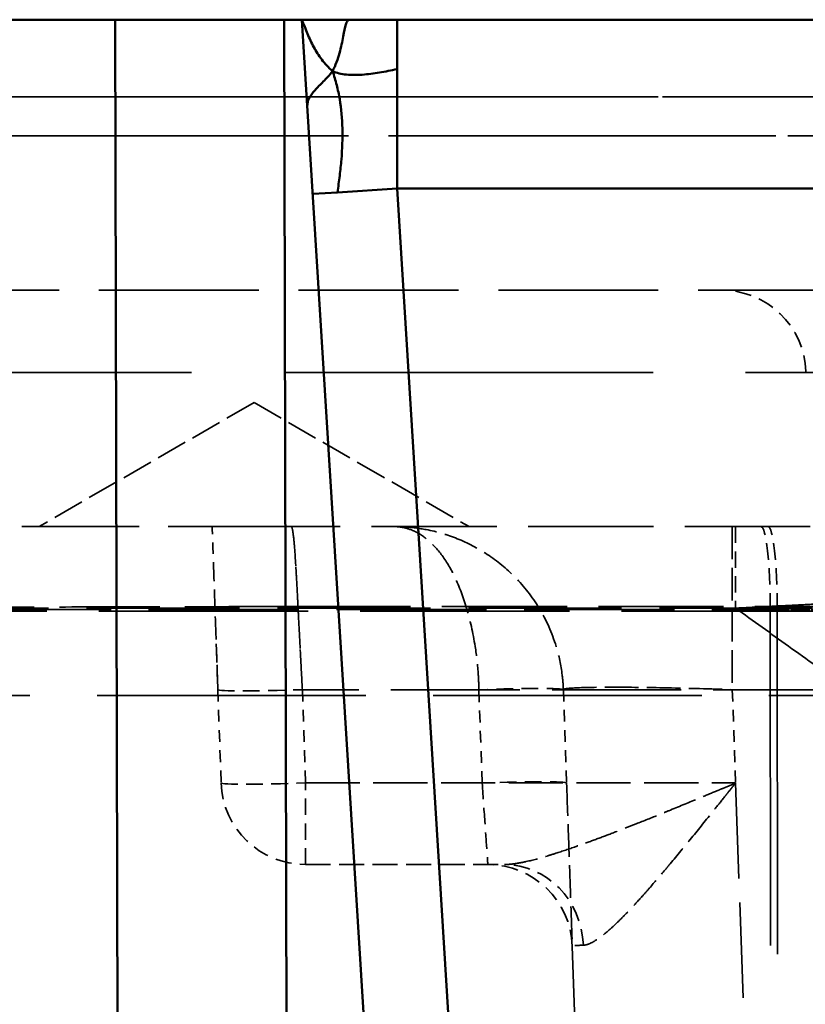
# Model space of a CAD drawing. Header units: millimetres. Extents: x 3367 to 6255, y 2001 to 4216.
# Tile 117 of 656: x 3662 to 3671, y 2698 to 2710. Entities that reach past the tile are written whole.
import ezdxf

# ---------------------------------------------------------------- set-up
doc = ezdxf.new("R2010")
doc.units = ezdxf.units.MM
doc.linetypes.add('DASHED', pattern=[0.2067, 0.1654, -0.0413])
for name, color, linetype, lineweight in [('Sichtbare Kanten(DIN)', 7, 'Continuous', 50), ('Sichtbare tangentiale Kanten(DIN)', 7, 'Continuous', 50), ('Verdeckte Kanten(DIN)', 7, 'DASHED', 35), ('Verdeckte tangentiale Kanten(DIN)', 7, 'DASHED', 35)]:
    doc.layers.add(name, color=color, linetype=linetype, lineweight=lineweight)

msp = doc.modelspace()

# ---------------------------------------------------------------- linework, layer by layer
at = {"layer": 'Sichtbare Kanten(DIN)'}
for p, q in [((3662.95404, 2709.68855), (3657.95403, 2709.68855)), ((3664.33356, 2101.684), (3662.95404, 2709.68855)), ((3662.95404, 2709.68855), (3664.95404, 2709.68855)), ((3664.95405, 2709.68855), (3665.16389, 2709.68855)), ((3665.72675, 2709.68855), (3665.16389, 2709.68855)), ((3665.16389, 2709.68855), (3666.60675, 2686.37963)), ((3666.28961, 2709.68855), (3665.72675, 2709.68855)), ((3676.90479, 2709.68855), (3666.28961, 2709.68855))]:
    msp.add_line(p, q, dxfattribs=at)
for points, knots in [([(3665.41699, 2708.95646), (3665.43475, 2708.97473), (3665.45283, 2708.99372), (3665.47119, 2709.01406), (3665.48938, 2709.0342), (3665.50785, 2709.05569), (3665.52595, 2709.07849)], [0.748753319, 0.748753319, 0.748753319, 0.748753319, 0.875005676, 0.875005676, 0.875005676, 1, 1, 1, 1]), ([(3665.2277, 2708.65766), (3665.22657, 2708.6759), (3665.22812, 2708.69356), (3665.23196, 2708.71051), (3665.23583, 2708.72754), (3665.24201, 2708.74386), (3665.2501, 2708.75984), (3665.26637, 2708.79197), (3665.29025, 2708.82272), (3665.31912, 2708.85484), (3665.34794, 2708.8869), (3665.38183, 2708.92028), (3665.41699, 2708.95646)], [0, 0, 0, 0, 0.123917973, 0.123917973, 0.123917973, 0.248422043, 0.248422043, 0.248422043, 0.498830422, 0.498830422, 0.498830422, 0.748753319, 0.748753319, 0.748753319, 0.748753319])]:
    msp.add_open_spline(points, degree=3, knots=knots, dxfattribs=at)
at = {"layer": 'Sichtbare tangentiale Kanten(DIN)'}
for p, q in [((3666.33356, 2101.68855), (3664.95405, 2709.68855)), ((3666.28961, 2709.10277), (3666.28961, 2709.68855)), ((3666.28961, 2707.68855), (3666.28961, 2709.10277)), ((3665.58385, 2707.64486), (3666.28961, 2707.68855)), ((3666.28961, 2707.68855), (3676.90479, 2707.68855)), ((3667.28004, 2691.68855), (3666.28961, 2707.68855)), ((3665.58385, 2707.64486), (3665.29152, 2707.62677))]:
    msp.add_line(p, q, dxfattribs=at)
for points, knots in [([(3665.16389, 2709.68855), (3665.17484, 2709.66003), (3665.18582, 2709.63144), (3665.19678, 2709.60354), (3665.20781, 2709.57547), (3665.21882, 2709.5481), (3665.23015, 2709.52119), (3665.25295, 2709.46705), (3665.27701, 2709.41476), (3665.30443, 2709.36414), (3665.33189, 2709.31344), (3665.3627, 2709.26441), (3665.39896, 2709.21678), (3665.41701, 2709.19307), (3665.43642, 2709.16972), (3665.45763, 2709.14654), (3665.4787, 2709.12353), (3665.50155, 2709.10068), (3665.52595, 2709.07849)], [0, 0, 0, 0, 0.1238382, 0.1238382, 0.1238382, 0.24851274, 0.24851274, 0.24851274, 0.4994172, 0.4994172, 0.4994172, 0.75071203, 0.75071203, 0.75071203, 0.87579102, 0.87579102, 0.87579102, 1, 1, 1, 1]), ([(3665.52595, 2709.07849), (3665.54419, 2709.11368), (3665.55991, 2709.14985), (3665.57341, 2709.18563), (3665.58707, 2709.22182), (3665.59846, 2709.25764), (3665.60827, 2709.29273), (3665.62793, 2709.36299), (3665.64131, 2709.43032), (3665.6526, 2709.48922), (3665.66374, 2709.54734), (3665.67276, 2709.59739), (3665.68381, 2709.63287), (3665.68927, 2709.65042), (3665.69523, 2709.66436), (3665.70226, 2709.6739), (3665.70928, 2709.68343), (3665.71736, 2709.68855), (3665.72675, 2709.68855)], [0, 0, 0, 0, 0.12483572, 0.12483572, 0.12483572, 0.25108796, 0.25108796, 0.25108796, 0.50391074, 0.50391074, 0.50391074, 0.75333977, 0.75333977, 0.75333977, 0.87670225, 0.87670225, 0.87670225, 1, 1, 1, 1]), ([(3665.52595, 2709.07849), (3665.55072, 2709.06807), (3665.57694, 2709.05962), (3665.60481, 2709.05298), (3665.63206, 2709.0465), (3665.66087, 2709.04176), (3665.69042, 2709.03869), (3665.75056, 2709.03244), (3665.81377, 2709.033), (3665.87789, 2709.0376), (3665.94418, 2709.04237), (3666.01154, 2709.05153), (3666.0803, 2709.06304), (3666.11487, 2709.06882), (3666.1498, 2709.0752), (3666.1846, 2709.08188), (3666.21932, 2709.08854), (3666.25388, 2709.09549), (3666.28961, 2709.10277)], [0, 0, 0, 0, 0.1236117, 0.1236117, 0.1236117, 0.24450082, 0.24450082, 0.24450082, 0.49044727, 0.49044727, 0.49044727, 0.74467205, 0.74467205, 0.74467205, 0.87246478, 0.87246478, 0.87246478, 1, 1, 1, 1]), ([(3665.52595, 2709.07849), (3665.54478, 2709.02466), (3665.56127, 2708.96974), (3665.57533, 2708.91444), (3665.58941, 2708.85909), (3665.60106, 2708.80334), (3665.6105, 2708.74702), (3665.62948, 2708.63381), (3665.63962, 2708.51837), (3665.64252, 2708.40015), (3665.64543, 2708.28134), (3665.64099, 2708.1597), (3665.63073, 2708.03405), (3665.6256, 2707.97129), (3665.61902, 2707.90754), (3665.61113, 2707.84258), (3665.60327, 2707.77783), (3665.5941, 2707.71188), (3665.58385, 2707.64486)], [0, 0, 0, 0, 0.12419564, 0.12419564, 0.12419564, 0.24850589, 0.24850589, 0.24850589, 0.49840107, 0.49840107, 0.49840107, 0.74955199, 0.74955199, 0.74955199, 0.87497483, 0.87497483, 0.87497483, 1, 1, 1, 1])]:
    msp.add_open_spline(points, degree=3, knots=knots, dxfattribs=at)
msp.add_open_spline([(3665.25874, 2708.77571), (3665.25874, 2708.77571), (3665.25874, 2708.77571), (3665.25875, 2708.77571)], degree=3, dxfattribs=at)
at = {"layer": 'Verdeckte Kanten(DIN)', "ltscale": 11.42808}
msp.add_line((3674.10204, 2706.48855), (3659.10204, 2706.48855), dxfattribs=at)
at = {"layer": 'Verdeckte Kanten(DIN)', "ltscale": 2.237517}
for q in [(3662.05377, 2703.68855), (3667.14075, 2703.68855)]:
    msp.add_line((3664.59726, 2705.15704), q, dxfattribs=at)
at = {"layer": 'Verdeckte Kanten(DIN)', "ltscale": 8.966501}
msp.add_line((3676.73817, 2703.68855), (3664.9691, 2703.68855), dxfattribs=at)
at = {"layer": 'Verdeckte Kanten(DIN)', "ltscale": 0.842572}
for p, q in [((3664.16936, 2701.75835), (3664.20794, 2700.65365)), ((3668.25666, 2701.75835), (3668.29524, 2700.65365))]:
    msp.add_line(p, q, dxfattribs=at)
at = {"layer": 'Verdeckte Kanten(DIN)', "ltscale": 19.227356}
msp.add_line((3677.84365, 2701.68855), (3657.97218, 2701.68855), dxfattribs=at)
at = {"layer": 'Verdeckte Kanten(DIN)', "ltscale": 1.791817}
msp.add_line((3665.20733, 2699.68855), (3667.5593, 2699.68855), dxfattribs=at)
at = {"layer": 'Verdeckte Kanten(DIN)', "ltscale": 5.366172}
msp.add_line((3668.36264, 2698.72345), (3668.60831, 2691.68855), dxfattribs=at)
at = {"layer": 'Verdeckte Kanten(DIN)', "ltscale": 1.170062}
for centre, start, end in [((3670.12579, 2705.48855), 2, 90), ((3665.20733, 2700.68855), 182, 270), ((3667.36325, 2698.68855), 2, 90)]:
    msp.add_arc(centre, 1, start, end, dxfattribs=at)
at = {"layer": 'Verdeckte Kanten(DIN)', "ltscale": 1.183359}
for centre, ratio in [((3670.59439, 2702.68855), 0.11061242), ((3670.67756, 2702.68855), 0.11016635)]:
    msp.add_ellipse(centre, major_axis=(0, 1), ratio=ratio, start_param=4.72984227, end_param=6.28318531, dxfattribs=at)
at = {"layer": 'Verdeckte Kanten(DIN)', "ltscale": 8.381594}
msp.add_open_spline([(3664.9691, 2703.68855), (3664.44554, 2703.68855), (3663.92218, 2703.68855), (3663.41181, 2703.68855), (3663.02905, 2703.68855), (3662.65337, 2703.68855), (3662.2906, 2703.68855), (3662.16965, 2703.68855), (3662.05014, 2703.68855), (3661.93221, 2703.68855), (3661.46053, 2703.68855), (3661.01462, 2703.68855), (3660.60526, 2703.68855), (3660.40057, 2703.68855), (3660.205, 2703.68855), (3660.01991, 2703.68855), (3659.83481, 2703.68855), (3659.6602, 2703.68855), (3659.49704, 2703.68855), (3659.17073, 2703.68855), (3658.89021, 2703.68855), (3658.66305, 2703.68855), (3658.60625, 2703.68855), (3658.55279, 2703.68855), (3658.50276, 2703.68855), (3658.35272, 2703.68855), (3658.23357, 2703.68855), (3658.14628, 2703.68855), (3658.0299, 2703.68855), (3657.96991, 2703.68855), (3657.96991, 2703.68855)], degree=3, knots=[-10.69645045, -10.69645045, -10.69645045, -10.69645045, -9.12516178, -9.12516178, -9.12516178, -7.94674482, -7.94674482, -7.94674482, -7.55387311, -7.55387311, -7.55387311, -5.98258443, -5.98258443, -5.98258443, -5.19694284, -5.19694284, -5.19694284, -4.41129576, -4.41129576, -4.41129576, -2.84000708, -2.84000708, -2.84000708, -2.44713441, -2.44713441, -2.44713441, -1.26871841, -1.26871841, -1.26871841, 0.30257026, 0.30257026, 0.30257026, 0.30257026], dxfattribs=at)
at = {"layer": 'Verdeckte Kanten(DIN)', "ltscale": 0.284754}
msp.add_open_spline([(3664.1123, 2703.39964), (3664.10878, 2703.50076), (3664.10536, 2703.59749), (3664.10204, 2703.68855)], degree=3, dxfattribs=at)
at = {"layer": 'Verdeckte Kanten(DIN)', "ltscale": 2.483543}
msp.add_open_spline([(3668.25666, 2701.75835), (3668.25464, 2701.8162), (3668.24105, 2701.98941), (3668.16961, 2702.32635), (3667.98887, 2702.72836), (3667.7024, 2703.0957), (3667.36771, 2703.36953), (3667.0085, 2703.55614), (3666.67746, 2703.65275), (3666.42566, 2703.68459), (3666.29986, 2703.68855), (3666.25788, 2703.68855)], degree=3, knots=[0, 0, 0, 0, 0.05339122, 0.16017366, 0.31573658, 0.46413587, 0.60439764, 0.73896234, 0.87015749, 0.95671916, 1, 1, 1, 1], dxfattribs=at)
at = {"layer": 'Verdeckte Kanten(DIN)', "ltscale": 1.340556}
msp.add_open_spline([(3664.16936, 2701.75835), (3664.16111, 2701.99505), (3664.15283, 2702.23067), (3664.14485, 2702.45881), (3664.13988, 2702.60072), (3664.13503, 2702.73983), (3664.13039, 2702.87442), (3664.12756, 2702.95621), (3664.12481, 2703.03633), (3664.12213, 2703.11452), (3664.11875, 2703.21285), (3664.11548, 2703.30809), (3664.1123, 2703.39964)], degree=3, knots=[-4.60972715, -4.60972715, -4.60972715, -4.60972715, -3.89887006, -3.89887006, -3.89887006, -3.45670518, -3.45670518, -3.45670518, -3.18801297, -3.18801297, -3.18801297, -2.85011425, -2.85011425, -2.85011425, -2.85011425], dxfattribs=at)
at = {"layer": 'Verdeckte Kanten(DIN)', "ltscale": 8.23438e-05}
msp.add_open_spline([(3664.14552, 2702.43976), (3664.14551, 2702.43984), (3664.14551, 2702.43991), (3664.14551, 2702.43999)], degree=3, dxfattribs=at)
at = {"layer": 'Verdeckte Kanten(DIN)', "ltscale": 0.378823}
msp.add_open_spline([(3664.16262, 2701.95154), (3664.15686, 2702.1162), (3664.1511, 2702.28002), (3664.14552, 2702.43976)], degree=3, dxfattribs=at)
at = {"layer": 'Verdeckte Kanten(DIN)', "ltscale": 0.043613}
msp.add_open_spline([(3664.16461, 2701.89443), (3664.16395, 2701.91348), (3664.16328, 2701.93251), (3664.16262, 2701.95154)], degree=3, dxfattribs=at)
at = {"layer": 'Verdeckte Kanten(DIN)', "ltscale": 2.340598}
msp.add_open_spline([(3668.29524, 2700.65365), (3668.30417, 2700.39789), (3668.31305, 2700.14356), (3668.32121, 2699.90998), (3668.32937, 2699.67629), (3668.33682, 2699.46291), (3668.34303, 2699.28506), (3668.34924, 2699.10722), (3668.3542, 2698.96509), (3668.35755, 2698.8693), (3668.36089, 2698.77355), (3668.36264, 2698.72352), (3668.36264, 2698.72345)], degree=3, knots=[-6.28288524, -6.28288524, -6.28288524, -6.28288524, -5.51514671, -5.51514671, -5.51514671, -4.74705795, -4.74705795, -4.74705795, -3.97900974, -3.97900974, -3.97900974, -3.21125246, -3.21125246, -3.21125246, -3.21125246], dxfattribs=at)
at = {"layer": 'Verdeckte tangentiale Kanten(DIN)', "ltscale": 11.42808}
for p, q in [((3674.10204, 2708.77571), (3659.10204, 2708.77571)), ((3659.10204, 2708.31424), (3674.10204, 2708.31424))]:
    msp.add_line(p, q, dxfattribs=at)
at = {"layer": 'Verdeckte tangentiale Kanten(DIN)', "ltscale": 26.421982}
msp.add_line((3729.39431, 2705.51424), (3651.96724, 2705.51424), dxfattribs=at)
at = {"layer": 'Verdeckte tangentiale Kanten(DIN)', "ltscale": 2.340223}
msp.add_line((3670.25544, 2703.68855), (3670.25544, 2701.75835), dxfattribs=at)
at = {"layer": 'Verdeckte tangentiale Kanten(DIN)', "ltscale": 1.170043}
msp.add_line((3670.29477, 2703.68855), (3670.29477, 2702.72348), dxfattribs=at)
at = {"layer": 'Verdeckte tangentiale Kanten(DIN)', "ltscale": 10.746549}
msp.add_line((3656.68608, 2702.706), (3670.70499, 2702.706), dxfattribs=at)
at = {"layer": 'Verdeckte tangentiale Kanten(DIN)', "ltscale": 10.932113}
msp.add_line((3671.20396, 2702.72345), (3656.85493, 2702.72345), dxfattribs=at)
at = {"layer": 'Verdeckte tangentiale Kanten(DIN)', "ltscale": 14.958927}
msp.add_line((3677.60431, 2702.68855), (3657.96991, 2702.68855), dxfattribs=at)
at = {"layer": 'Verdeckte tangentiale Kanten(DIN)', "ltscale": 8.954809}
msp.add_line((3664.9691, 2702.74089), (3676.72282, 2702.74089), dxfattribs=at)
at = {"layer": 'Verdeckte tangentiale Kanten(DIN)', "ltscale": 7.709019}
msp.add_line((3664.99203, 2692.63622), (3664.9691, 2702.74089), dxfattribs=at)
at = {"layer": 'Verdeckte tangentiale Kanten(DIN)', "ltscale": 24.039032}
msp.add_line((3670.70499, 2702.706), (3670.74107, 2665.44519), dxfattribs=at)
at = {"layer": 'Verdeckte tangentiale Kanten(DIN)', "ltscale": 0.8438}
msp.add_line((3670.70499, 2702.706), (3671.81094, 2702.706), dxfattribs=at)
at = {"layer": 'Verdeckte tangentiale Kanten(DIN)', "ltscale": 24.648138}
msp.add_line((3670.78771, 2702.706), (3670.82456, 2664.50107), dxfattribs=at)
at = {"layer": 'Verdeckte tangentiale Kanten(DIN)', "ltscale": 0.840386}
msp.add_line((3671.88921, 2702.706), (3670.78771, 2702.706), dxfattribs=at)
at = {"layer": 'Verdeckte tangentiale Kanten(DIN)', "ltscale": 9.223258}
msp.add_line((3677.27482, 2701.75835), (3665.16875, 2701.75835), dxfattribs=at)
at = {"layer": 'Verdeckte tangentiale Kanten(DIN)', "ltscale": 0.842572}
for p, q in [((3665.16875, 2701.75835), (3665.20733, 2700.65365)), ((3667.29585, 2700.65365), (3667.25727, 2701.75835)), ((3670.25544, 2701.75835), (3670.29402, 2700.65365))]:
    msp.add_line(p, q, dxfattribs=at)
at = {"layer": 'Verdeckte tangentiale Kanten(DIN)', "ltscale": 3.875343}
msp.add_line((3665.20733, 2700.65365), (3670.29402, 2700.65365), dxfattribs=at)
at = {"layer": 'Verdeckte tangentiale Kanten(DIN)', "ltscale": 1.170062}
msp.add_line((3665.20733, 2699.68855), (3665.20733, 2700.65365), dxfattribs=at)
at = {"layer": 'Verdeckte tangentiale Kanten(DIN)', "ltscale": 6.838543}
msp.add_line((3670.29402, 2700.65365), (3670.60709, 2691.68855), dxfattribs=at)
at = {"layer": 'Verdeckte tangentiale Kanten(DIN)', "ltscale": 1.156764}
msp.add_ellipse((3664.9691, 2702.68855), major_axis=(0, 1), ratio=0.00001, start_param=0.03627125, end_param=1.53659912, dxfattribs=at)
at = {"layer": 'Verdeckte tangentiale Kanten(DIN)', "ltscale": 1.195728}
for centre, major_axis in [((3665.16875, 2701.79325), (-0.99939, -0.0349)), ((3667.25727, 2701.72345), (0.99939, 0.0349)), ((3665.20733, 2700.68855), (-0.99939, -0.0349)), ((3667.29585, 2700.61875), (0.99939, 0.0349))]:
    msp.add_ellipse(centre, major_axis=major_axis, ratio=0.03487826, start_param=0, end_param=1.56957835, dxfattribs=at)
at = {"layer": 'Verdeckte tangentiale Kanten(DIN)', "ltscale": 1.162352}
msp.add_ellipse((3667.5593, 2698.68855), major_axis=(0, 1), ratio=0.9346361, start_param=4.75741476, end_param=6.28318531, dxfattribs=at)
at = {"layer": 'Verdeckte tangentiale Kanten(DIN)', "ltscale": 28.601412}
msp.add_open_spline([(3655.85295, 2708.77571), (3655.94355, 2708.77571), (3656.04329, 2708.77571), (3656.15216, 2708.77571), (3656.28749, 2708.77571), (3656.43688, 2708.77571), (3656.60026, 2708.77572), (3656.82604, 2708.77572), (3657.07853, 2708.77573), (3657.3574, 2708.77573), (3657.66011, 2708.77573), (3657.9939, 2708.77572), (3658.35844, 2708.77571), (3658.57276, 2708.77571), (3658.79771, 2708.77571), (3659.03319, 2708.77571), (3659.56723, 2708.77571), (3660.15543, 2708.77571), (3660.79663, 2708.77572), (3661.14353, 2708.77572), (3661.50594, 2708.77572), (3661.8836, 2708.77572), (3662.51179, 2708.77573), (3663.1822, 2708.77572), (3663.89364, 2708.77571), (3664.33313, 2708.77571), (3664.78827, 2708.77571), (3665.25874, 2708.77571)], degree=3, knots=[10.25687374, 10.25687374, 10.25687374, 10.25687374, 12.34091376, 12.34091376, 12.34091376, 14.93151108, 14.93151108, 14.93151108, 18.51137064, 18.51137064, 18.51137064, 22.39724238, 22.39724238, 22.39724238, 24.68182752, 24.68182752, 24.68182752, 29.86299406, 29.86299406, 29.86299406, 32.6661326, 32.6661326, 32.6661326, 37.32872197, 37.32872197, 37.32872197, 40.20900156, 40.20900156, 40.20900156, 40.20900156], dxfattribs=at)
at = {"layer": 'Verdeckte tangentiale Kanten(DIN)', "ltscale": 20.178045}
msp.add_open_spline([(3665.25875, 2708.77571), (3665.33085, 2708.77571), (3665.40331, 2708.77571), (3665.47613, 2708.77571), (3666.15979, 2708.77571), (3666.87505, 2708.77571), (3667.62097, 2708.77572), (3668.31219, 2708.77572), (3669.02972, 2708.77572), (3669.77261, 2708.77572), (3670.47393, 2708.77572), (3671.1979, 2708.77572), (3671.94369, 2708.77572), (3672.84037, 2708.77571), (3673.76857, 2708.77571), (3674.72698, 2708.77571), (3675.41012, 2708.77571), (3676.10852, 2708.77572), (3676.82172, 2708.77573), (3677.18912, 2708.77573), (3677.56045, 2708.77574), (3677.93561, 2708.77574)], degree=3, knots=[40.20902115, 40.20902115, 40.20902115, 40.20902115, 40.65043767, 40.65043767, 40.65043767, 44.79450486, 44.79450486, 44.79450486, 48.63474274, 48.63474274, 48.63474274, 52.2601252, 52.2601252, 52.2601252, 56.61904781, 56.61904781, 56.61904781, 59.72608111, 59.72608111, 59.72608111, 61.32668246, 61.32668246, 61.32668246, 61.32668246], dxfattribs=at)
at = {"layer": 'Verdeckte tangentiale Kanten(DIN)', "ltscale": 25.823383}
msp.add_open_spline([(3729.48455, 2708.31424), (3725.30671, 2708.31424), (3721.13535, 2708.31424), (3717.03208, 2708.31424), (3716.31333, 2708.31424), (3715.59659, 2708.31424), (3714.88232, 2708.31424), (3713.55773, 2708.31424), (3712.24162, 2708.31424), (3710.93552, 2708.31424), (3709.87899, 2708.31424), (3708.82916, 2708.31424), (3707.78674, 2708.31424), (3706.84559, 2708.31423), (3705.91047, 2708.31423), (3704.98207, 2708.31423), (3703.61098, 2708.31422), (3702.25457, 2708.31423), (3700.91485, 2708.31423), (3699.415, 2708.31423), (3697.93607, 2708.31424), (3696.48119, 2708.31424), (3693.72676, 2708.31424), (3691.05797, 2708.31424), (3688.4958, 2708.31424), (3688.35663, 2708.31424), (3688.21777, 2708.31424), (3688.07923, 2708.31424), (3685.66726, 2708.31424), (3683.35176, 2708.31424), (3681.14768, 2708.31424), (3679.66342, 2708.31424), (3678.22954, 2708.31423), (3676.85096, 2708.31423), (3676.0648, 2708.31423), (3675.29662, 2708.31423), (3674.54706, 2708.31423), (3673.66344, 2708.31423), (3672.80583, 2708.31423), (3671.97527, 2708.31423), (3671.16418, 2708.31424), (3670.37889, 2708.31424), (3669.62049, 2708.31424), (3668.94358, 2708.31424), (3668.28803, 2708.31424), (3667.6546, 2708.31424), (3666.85163, 2708.31423), (3666.08419, 2708.31423), (3665.35351, 2708.31423), (3664.86197, 2708.31423), (3664.38707, 2708.31424), (3663.92918, 2708.31424), (3663.16944, 2708.31424), (3662.45652, 2708.31424), (3661.79188, 2708.31424), (3661.46047, 2708.31424), (3661.14107, 2708.31424), (3660.83385, 2708.31424), (3660.20524, 2708.31424), (3659.6276, 2708.31423), (3659.10199, 2708.31424)], degree=3, knots=[0, 0, 0, 0, 12.20864811, 12.20864811, 12.20864811, 14.34717756, 14.34717756, 14.34717756, 18.31297216, 18.31297216, 18.31297216, 21.52097004, 21.52097004, 21.52097004, 24.41729622, 24.41729622, 24.41729622, 28.69468713, 28.69468713, 28.69468713, 33.48334626, 33.48334626, 33.48334626, 42.5493963, 42.5493963, 42.5493963, 43.04185159, 43.04185159, 43.04185159, 51.61544634, 51.61544634, 51.61544634, 57.38901283, 57.38901283, 57.38901283, 60.68149638, 60.68149638, 60.68149638, 64.56286038, 64.56286038, 64.56286038, 68.35327794, 68.35327794, 68.35327794, 71.73639475, 71.73639475, 71.73639475, 76.0250595, 76.0250595, 76.0250595, 78.91004956, 78.91004956, 78.91004956, 83.69684105, 83.69684105, 83.69684105, 86.0837337, 86.0837337, 86.0837337, 90.96768531, 90.96768531, 90.96768531, 90.96768531], dxfattribs=at)
at = {"layer": 'Verdeckte tangentiale Kanten(DIN)', "ltscale": 2.342265}
msp.add_open_spline([(3665.0378, 2703.68855), (3665.04194, 2703.68854), (3665.04625, 2703.67886), (3665.05066, 2703.6597), (3665.05618, 2703.63571), (3665.06185, 2703.59664), (3665.06739, 2703.54298), (3665.07069, 2703.51098), (3665.07395, 2703.47381), (3665.07719, 2703.43198), (3665.08369, 2703.34817), (3665.09005, 2703.2458), (3665.0967, 2703.12776), (3665.10338, 2703.00923), (3665.11035, 2702.87488), (3665.11798, 2702.7283), (3665.12176, 2702.65575), (3665.12566, 2702.58021), (3665.12972, 2702.5024), (3665.13656, 2702.37103), (3665.14382, 2702.23317), (3665.15114, 2702.09379), (3665.15697, 2701.98282), (3665.16286, 2701.87077), (3665.16875, 2701.75835)], degree=3, knots=[0, 0, 0, 0, 0.11111066, 0.11111066, 0.11111066, 0.25031438, 0.25031438, 0.25031438, 0.33333198, 0.33333198, 0.33333198, 0.49964483, 0.49964483, 0.49964483, 0.66666299, 0.66666299, 0.66666299, 0.74932328, 0.74932328, 0.74932328, 0.88888766, 0.88888766, 0.88888766, 1, 1, 1, 1], dxfattribs=at)
at = {"layer": 'Verdeckte tangentiale Kanten(DIN)', "ltscale": 2.342264}
msp.add_open_spline([(3665.16875, 2701.75835), (3665.16286, 2701.87087), (3665.15696, 2701.98302), (3665.15113, 2702.09408), (3665.14381, 2702.23336), (3665.13658, 2702.37112), (3665.12977, 2702.50241), (3665.12572, 2702.5805), (3665.12182, 2702.6563), (3665.11805, 2702.7291), (3665.11047, 2702.87538), (3665.10348, 2703.00945), (3665.09678, 2703.12776), (3665.09008, 2703.24595), (3665.08368, 2703.34844), (3665.07717, 2703.4323), (3665.07393, 2703.474), (3665.07069, 2703.51106), (3665.06739, 2703.54298), (3665.06185, 2703.59666), (3665.05618, 2703.63575), (3665.05065, 2703.65974), (3665.04625, 2703.67887), (3665.04194, 2703.68854), (3665.0378, 2703.68855)], degree=3, knots=[0, 0, 0, 0, 0.11121093, 0.11121093, 0.11121093, 0.25067341, 0.25067341, 0.25067341, 0.33363278, 0.33363278, 0.33363278, 0.50034691, 0.50034691, 0.50034691, 0.66687735, 0.66687735, 0.66687735, 0.7496836, 0.7496836, 0.7496836, 0.88895912, 0.88895912, 0.88895912, 1, 1, 1, 1], dxfattribs=at)
at = {"layer": 'Verdeckte tangentiale Kanten(DIN)', "ltscale": 2.483543}
msp.add_open_spline([(3666.25788, 2703.68855), (3666.27887, 2703.68855), (3666.34207, 2703.68459), (3666.46987, 2703.65275), (3666.63834, 2703.55614), (3666.81812, 2703.36953), (3666.98138, 2703.0957), (3667.12088, 2702.72836), (3667.21176, 2702.32635), (3667.2491, 2701.98941), (3667.25626, 2701.8162), (3667.25727, 2701.75835)], degree=3, knots=[0, 0, 0, 0, 0.04328084, 0.12984251, 0.26103766, 0.39560236, 0.53586413, 0.68426342, 0.83982634, 0.94660878, 1, 1, 1, 1], dxfattribs=at)
at = {"layer": 'Verdeckte tangentiale Kanten(DIN)', "ltscale": 14.095018}
msp.add_open_spline([(3686.22405, 2703.52671), (3686.18924, 2703.52523), (3686.15417, 2703.52373), (3686.11712, 2703.52211), (3686.07509, 2703.52027), (3686.0305, 2703.51828), (3685.98409, 2703.51615), (3685.93597, 2703.51394), (3685.88591, 2703.51159), (3685.83395, 2703.50911), (3685.78591, 2703.50682), (3685.73625, 2703.50441), (3685.68503, 2703.5019), (3685.47294, 2703.49147), (3685.23407, 2703.47916), (3684.97643, 2703.46519), (3684.91748, 2703.46199), (3684.85756, 2703.45871), (3684.79671, 2703.45535), (3684.33341, 2703.42981), (3683.81739, 2703.40012), (3683.26746, 2703.37199), (3683.11951, 2703.36442), (3682.9691, 2703.35697), (3682.81637, 2703.34956), (3682.33636, 2703.32625), (3681.83449, 2703.30371), (3681.31876, 2703.28004), (3681.05951, 2703.26815), (3680.79677, 2703.25597), (3680.53112, 2703.24349), (3680.10482, 2703.22348), (3679.67134, 2703.20226), (3679.23223, 2703.17999), (3678.85307, 2703.16077), (3678.46971, 2703.14077), (3678.08281, 2703.12061), (3677.74528, 2703.10303), (3677.40503, 2703.08517), (3677.06263, 2703.06726), (3676.55791, 2703.04086), (3676.04852, 2703.01437), (3675.53566, 2702.98798), (3675.30342, 2702.97602), (3675.07049, 2702.96409), (3674.83697, 2702.9522), (3674.20489, 2702.92001), (3673.56846, 2702.88811), (3672.92936, 2702.85616), (3672.81144, 2702.85027), (3672.69342, 2702.84437), (3672.57533, 2702.83847), (3672.1963, 2702.81954), (3671.81651, 2702.80057), (3671.43644, 2702.78144), (3671.349, 2702.77704), (3671.26155, 2702.77264), (3671.1741, 2702.76822), (3671.07135, 2702.76303), (3670.96859, 2702.75783), (3670.86583, 2702.75261), (3670.77067, 2702.74778), (3670.67551, 2702.74294), (3670.58034, 2702.73808), (3670.48517, 2702.73322), (3670.38998, 2702.72834), (3670.2948, 2702.72345)], degree=3, knots=[0.000000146, 0.000000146, 0.000000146, 0.000000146, 0.014339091, 0.014339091, 0.014339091, 0.030605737, 0.030605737, 0.030605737, 0.047469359, 0.047469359, 0.047469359, 0.063064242, 0.063064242, 0.063064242, 0.127635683, 0.127635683, 0.127635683, 0.142408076, 0.142408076, 0.142408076, 0.254882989, 0.254882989, 0.254882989, 0.285143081, 0.285143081, 0.285143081, 0.380245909, 0.380245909, 0.380245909, 0.42805387, 0.42805387, 0.42805387, 0.50477185, 0.50477185, 0.50477185, 0.571017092, 0.571017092, 0.571017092, 0.628810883, 0.628810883, 0.628810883, 0.714002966, 0.714002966, 0.714002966, 0.75258138, 0.75258138, 0.75258138, 0.857000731, 0.857000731, 0.857000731, 0.876268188, 0.876268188, 0.876268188, 0.938107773, 0.938107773, 0.938107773, 0.952333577, 0.952333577, 0.952333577, 0.969046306, 0.969046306, 0.969046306, 0.984521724, 0.984521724, 0.984521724, 0.999998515, 0.999998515, 0.999998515, 0.999998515], dxfattribs=at)
at = {"layer": 'Verdeckte tangentiale Kanten(DIN)', "ltscale": 7.186218}
msp.add_open_spline([(3664.9691, 2702.74089), (3664.52033, 2702.74106), (3663.62284, 2702.74051), (3662.34411, 2702.73709), (3661.19704, 2702.73124), (3660.23913, 2702.72324), (3659.5184, 2702.71351), (3659.071, 2702.70253), (3658.9699, 2702.69474), (3658.96991, 2702.69082)], degree=3, knots=[9.69077295, 9.69077295, 9.69077295, 9.69077295, 11.03790718, 12.38504161, 13.73217604, 15.07931047, 16.4264449, 17.77357933, 19.12071375, 19.12071375, 19.12071375, 19.12071375], dxfattribs=at)
at = {"layer": 'Verdeckte tangentiale Kanten(DIN)', "ltscale": 24.834347}
msp.add_open_spline([(3670.29481, 2702.72349), (3670.50303, 2702.57286), (3670.71125, 2702.42227), (3670.91998, 2702.27249), (3671.13804, 2702.11602), (3671.35666, 2701.96044), (3671.57567, 2701.80552), (3672.01366, 2701.49572), (3672.45324, 2701.18853), (3672.89443, 2700.88401), (3673.77673, 2700.27501), (3674.66542, 2699.67663), (3675.55964, 2699.08772), (3677.34847, 2697.90966), (3679.1594, 2696.7695), (3680.98675, 2695.65856), (3682.81495, 2694.54711), (3684.6596, 2693.46493), (3686.51582, 2692.40245), (3688.1187, 2691.48498), (3689.73022, 2690.58222), (3691.34766, 2689.68847), (3691.60316, 2689.54729), (3691.8588, 2689.40635), (3692.11456, 2689.26562), (3693.54433, 2688.4789), (3694.97792, 2687.69894), (3696.41241, 2686.92073), (3696.85854, 2686.67871), (3697.30476, 2686.43683), (3697.751, 2686.19493), (3699.63192, 2685.17533), (3701.51339, 2684.15551), (3703.38153, 2683.11508), (3704.27842, 2682.61557), (3705.1722, 2682.11129), (3706.06252, 2681.5997), (3706.09977, 2681.57829), (3706.13702, 2681.55687), (3706.17427, 2681.53544), (3707.09916, 2681.00321), (3708.0256, 2680.46036), (3708.94236, 2679.91253), (3709.40247, 2679.63758), (3709.86015, 2679.36139), (3710.31602, 2679.0835), (3710.77295, 2678.80497), (3711.22808, 2678.52473), (3711.68214, 2678.24217), (3712.13578, 2677.95988), (3712.58835, 2677.67526), (3713.04024, 2677.38814), (3713.26565, 2677.24492), (3713.49089, 2677.10107), (3713.71615, 2676.95623), (3713.94098, 2676.81166), (3714.16582, 2676.6661), (3714.38979, 2676.52105)], degree=3, knots=[23.90657116, 23.90657116, 23.90657116, 23.90657116, 24.67441573, 24.67441573, 24.67441573, 25.47656998, 25.47656998, 25.47656998, 27.08070161, 27.08070161, 27.08070161, 30.28872761, 30.28872761, 30.28872761, 36.70617763, 36.70617763, 36.70617763, 43.1266107, 43.1266107, 43.1266107, 48.67075965, 48.67075965, 48.67075965, 49.54654644, 49.54654644, 49.54654644, 54.44244875, 54.44244875, 54.44244875, 55.96507083, 55.96507083, 55.96507083, 62.38292533, 62.38292533, 62.38292533, 65.46409901, 65.46409901, 65.46409901, 65.59300132, 65.59300132, 65.59300132, 68.79327082, 68.79327082, 68.79327082, 70.39943457, 70.39943457, 70.39943457, 72.00933331, 72.00933331, 72.00933331, 73.61775641, 73.61775641, 73.61775641, 74.42005007, 74.42005007, 74.42005007, 75.22082047, 75.22082047, 75.22082047, 75.22082047], dxfattribs=at)
at = {"layer": 'Verdeckte tangentiale Kanten(DIN)', "ltscale": 2.393341}
msp.add_open_spline([(3668.25666, 2701.75835), (3668.25626, 2701.76738), (3668.30741, 2701.77471), (3668.40825, 2701.7797), (3668.50856, 2701.78465), (3668.657, 2701.78718), (3668.84125, 2701.78718), (3669.02551, 2701.78718), (3669.24669, 2701.78465), (3669.4896, 2701.7797), (3669.73381, 2701.77471), (3669.99608, 2701.76738), (3670.25544, 2701.75835)], degree=3, knots=[0, 0, 0, 0, 0.25066287, 0.25066287, 0.25066287, 0.5, 0.5, 0.5, 0.74933713, 0.74933713, 0.74933713, 1, 1, 1, 1], dxfattribs=at)
at = {"layer": 'Verdeckte tangentiale Kanten(DIN)', "ltscale": 1.171338}
msp.add_open_spline([(3667.29585, 2700.65365), (3667.30776, 2700.4831), (3667.33135, 2700.14535), (3667.35702, 2699.77784), (3667.36325, 2699.68855), (3667.36325, 2699.68855)], degree=3, dxfattribs=at)
at = {"layer": 'Verdeckte tangentiale Kanten(DIN)', "ltscale": 2.410414}
msp.add_open_spline([(3667.5593, 2699.68855), (3667.57497, 2699.6886), (3667.59117, 2699.68919), (3667.60795, 2699.69036), (3667.61797, 2699.69106), (3667.6282, 2699.69197), (3667.63859, 2699.69306), (3667.64604, 2699.69384), (3667.65357, 2699.69471), (3667.66119, 2699.69568), (3667.69925, 2699.70048), (3667.73937, 2699.70744), (3667.78083, 2699.71597), (3667.79307, 2699.71849), (3667.80542, 2699.72114), (3667.81789, 2699.72392), (3667.89633, 2699.74143), (3667.9787, 2699.76391), (3668.06327, 2699.78922), (3668.09276, 2699.79804), (3668.12252, 2699.80721), (3668.15255, 2699.8167), (3668.22984, 2699.84111), (3668.3087, 2699.86759), (3668.38856, 2699.89543), (3668.43787, 2699.91263), (3668.48756, 2699.93034), (3668.53755, 2699.94849), (3668.60555, 2699.97317), (3668.6741, 2699.99864), (3668.74303, 2700.0247), (3668.81324, 2700.05124), (3668.88384, 2700.07838), (3668.95478, 2700.106), (3669.00863, 2700.12697), (3669.06266, 2700.14823), (3669.11683, 2700.1697), (3669.20809, 2700.20588), (3669.29975, 2700.24269), (3669.39169, 2700.27995), (3669.42874, 2700.29497), (3669.46583, 2700.31006), (3669.50296, 2700.32522), (3669.61509, 2700.371), (3669.72754, 2700.41737), (3669.84019, 2700.46411), (3669.85904, 2700.47193), (3669.87789, 2700.47976), (3669.89674, 2700.4876), (3669.96286, 2700.51508), (3670.02903, 2700.54268), (3670.09522, 2700.57036), (3670.11104, 2700.57697), (3670.12686, 2700.58359), (3670.14268, 2700.59021), (3670.19313, 2700.61132), (3670.24358, 2700.63247), (3670.29402, 2700.65365)], degree=3, knots=[0, 0, 0, 0, 0.02449658, 0.02449658, 0.02449658, 0.03912423, 0.03912423, 0.03912423, 0.04959973, 0.04959973, 0.04959973, 0.10192588, 0.10192588, 0.10192588, 0.11737268, 0.11737268, 0.11737268, 0.21457804, 0.21457804, 0.21457804, 0.24847271, 0.24847271, 0.24847271, 0.3357204, 0.3357204, 0.3357204, 0.38959504, 0.38959504, 0.38959504, 0.46287277, 0.46287277, 0.46287277, 0.53749429, 0.53749429, 0.53749429, 0.59414386, 0.59414386, 0.59414386, 0.68958732, 0.68958732, 0.68958732, 0.72805071, 0.72805071, 0.72805071, 0.84420731, 0.84420731, 0.84420731, 0.86364102, 0.86364102, 0.86364102, 0.93178179, 0.93178179, 0.93178179, 0.9480691, 0.9480691, 0.9480691, 1, 1, 1, 1], dxfattribs=at)
at = {"layer": 'Verdeckte tangentiale Kanten(DIN)', "ltscale": 2.398724}
msp.add_open_spline([(3670.29402, 2700.65365), (3670.26326, 2700.61493), (3670.23251, 2700.57623), (3670.20174, 2700.53758), (3670.18896, 2700.52153), (3670.17618, 2700.50548), (3670.1634, 2700.48944), (3670.11988, 2700.43482), (3670.07636, 2700.3803), (3670.03289, 2700.32599), (3669.94638, 2700.21791), (3669.86003, 2700.11065), (3669.77399, 2700.00492), (3669.68896, 2699.90043), (3669.60424, 2699.79743), (3669.5201, 2699.69686), (3669.50035, 2699.67325), (3669.48063, 2699.64978), (3669.46094, 2699.62645), (3669.39826, 2699.55218), (3669.33595, 2699.47946), (3669.27421, 2699.40894), (3669.24605, 2699.37678), (3669.218, 2699.34508), (3669.19011, 2699.31394), (3669.13979, 2699.25776), (3669.08993, 2699.20345), (3669.04081, 2699.15162), (3669.00304, 2699.11176), (3668.96571, 2699.07336), (3668.929, 2699.03689), (3668.89419, 2699.00232), (3668.85999, 2698.96961), (3668.82646, 2698.93907), (3668.77877, 2698.89564), (3668.73247, 2698.85663), (3668.68841, 2698.82448), (3668.67189, 2698.81243), (3668.65569, 2698.80133), (3668.63991, 2698.79133), (3668.61201, 2698.77364), (3668.5854, 2698.75939), (3668.5607, 2698.7495), (3668.55724, 2698.74811), (3668.55381, 2698.74681), (3668.55043, 2698.7456), (3668.5418, 2698.7425), (3668.53345, 2698.73999), (3668.52534, 2698.73807), (3668.51407, 2698.73541), (3668.50324, 2698.7339), (3668.49299, 2698.73356)], degree=3, knots=[0.00049031, 0.00049031, 0.00049031, 0.00049031, 0.047697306, 0.047697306, 0.047697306, 0.067310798, 0.067310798, 0.067310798, 0.134106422, 0.134106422, 0.134106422, 0.267026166, 0.267026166, 0.267026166, 0.398388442, 0.398388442, 0.398388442, 0.429228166, 0.429228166, 0.429228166, 0.527446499, 0.527446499, 0.527446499, 0.57223983, 0.57223983, 0.57223983, 0.653035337, 0.653035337, 0.653035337, 0.715169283, 0.715169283, 0.715169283, 0.774076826, 0.774076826, 0.774076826, 0.857874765, 0.857874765, 0.857874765, 0.889294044, 0.889294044, 0.889294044, 0.944839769, 0.944839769, 0.944839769, 0.952624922, 0.952624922, 0.952624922, 0.972456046, 0.972456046, 0.972456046, 1, 1, 1, 1], dxfattribs=at)
at = {"layer": 'Verdeckte tangentiale Kanten(DIN)', "ltscale": 0.554126}
msp.add_open_spline([(3668.49299, 2698.73356), (3668.47152, 2698.73295), (3668.4526, 2698.73228), (3668.43628, 2698.73155), (3668.43092, 2698.7313), (3668.42584, 2698.73106), (3668.42104, 2698.7308), (3668.41135, 2698.73029), (3668.4028, 2698.72974), (3668.39548, 2698.72917), (3668.38814, 2698.7286), (3668.38202, 2698.72801), (3668.37715, 2698.7274), (3668.37475, 2698.72709), (3668.37264, 2698.72678), (3668.37084, 2698.72647), (3668.36534, 2698.72551), (3668.36262, 2698.72451), (3668.36264, 2698.72345)], degree=3, knots=[0, 0, 0, 0, 0.25090301, 0.25090301, 0.25090301, 0.33333333, 0.33333333, 0.33333333, 0.4998849, 0.4998849, 0.4998849, 0.66666667, 0.66666667, 0.66666667, 0.74892669, 0.74892669, 0.74892669, 1, 1, 1, 1], dxfattribs=at)

doc.saveas('drawing.dxf')
